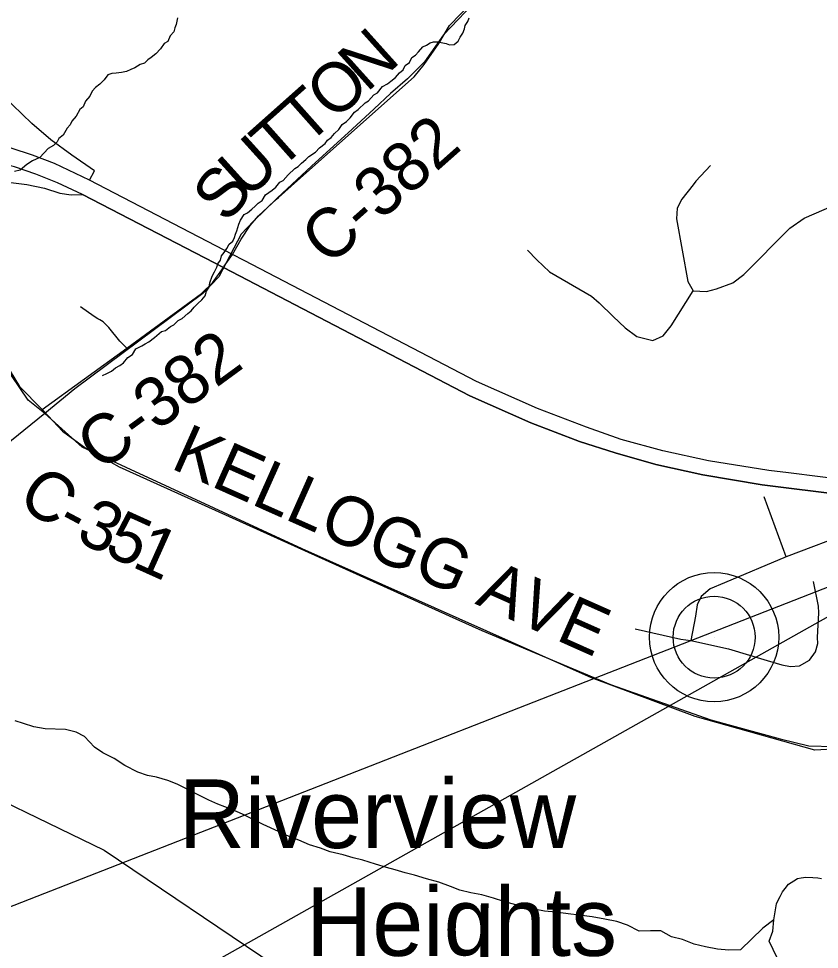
# Model space of a CAD drawing. Extents: x 0 to 34, y 0 to 22.
# Drawn here: x 2.862 to 3.323, y 14.941 to 15.477 of the extents above; entities that cross this region are included whole.
import ezdxf

# ---------------------------------------------------------------- set-up
doc = ezdxf.new("R2010")
doc.units = 0
for name, color, linetype in [('GM_X_City_Street', 7, 'Continuous'), ('GM_X_Corporation', 7, 'Continuous'), ('GM_X_County_Road', 7, 'Continuous'), ('GM_X_County_Road_Text', 7, 'Continuous'), ('GM_X_Interchange_Ramps', 7, 'Continuous'), ('GM_X_Interstate_Route', 7, 'Continuous'), ('GM_X_Major_River', 7, 'Continuous'), ('GM_X_Minor_River', 7, 'Continuous'), ('GM_X_Rail_Line', 7, 'Continuous'), ('GM_X_Township_Road', 7, 'Continuous'), ('GM_X_Unincorporated', 7, 'Continuous'), ('GM_X_Unincorporated_Location', 7, 'Continuous'), ('GM_X_Unincorporated_Text', 7, 'Continuous'), ('GM_X_US_Route', 7, 'Continuous'), ('SH_Cut_Line', 7, 'Continuous'), ('SH_Text', 7, 'Continuous')]:
    doc.layers.add(name, color=color, linetype=linetype)

msp = doc.modelspace()

# ---------------------------------------------------------------- linework, layer by layer
at = {"layer": 'GM_X_City_Street'}
msp.add_lwpolyline([(2.91984, 15.29152), (2.91352, 15.29939), (2.91025, 15.30276), (2.90843, 15.3038), (2.90727, 15.30445), (2.90509, 15.30584), (2.89718, 15.31136)], dxfattribs=at)
at = {"layer": 'GM_X_Corporation'}
msp.add_lwpolyline([(2.49223, 15.53451), (2.53165, 15.33809), (2.54371, 15.32395), (2.54862, 15.31713), (2.55478, 15.30858), (2.59311, 15.26894), (2.63145, 15.22187), (2.65689, 15.19508), (2.68865, 15.16812), (2.70425, 15.14905), (2.70195, 15.14212), (2.69059, 15.14379), (2.67199, 15.15658), (2.65499, 15.17121), (2.60348, 15.22323), (2.58247, 15.24042), (2.57659, 15.24012), (2.57834, 15.23003), (2.61975, 15.16931), (2.66882, 15.12935), (2.76526, 15.08313), (2.81414, 15.04543), (2.91095, 14.99845), (3.00927, 14.93215)], dxfattribs=at)
at = {"layer": 'GM_X_County_Road'}
for p, q in [((2.92383, 15.28765), (2.91984, 15.29152)), ((2.87524, 15.25217), (2.87867, 15.24854))]:
    msp.add_line(p, q, dxfattribs=at)
for points in [[(3.01015, 15.37328), (3.01126, 15.3743), (3.02228, 15.38409), (3.08942, 15.44382), (3.09512, 15.45085), (3.10361, 15.46292), (3.10979, 15.47334), (3.12306, 15.48697), (3.14191, 15.5101), (3.1553, 15.52771), (3.17436, 15.55784), (3.19325, 15.59517), (3.19641, 15.59962), (3.20358, 15.60529), (3.21361, 15.61787), (3.23092, 15.64029), (3.23367, 15.64299), (3.23674, 15.64485), (3.24682, 15.64627), (3.26123, 15.6468), (3.28338, 15.64672), (3.29024, 15.64823), (3.29964, 15.65231), (3.36693, 15.68691)], [(2.98005, 15.33483), (2.98476, 15.34154), (2.98969, 15.35024), (2.99489, 15.35829), (2.99979, 15.36383), (3.01015, 15.37328)], [(2.96732, 15.31949), (2.97331, 15.32521), (2.9795, 15.33404), (2.98005, 15.33483)], [(2.87524, 15.25217), (2.92383, 15.28765), (2.96695, 15.31914), (2.96732, 15.31949)], [(2.843, 15.29647), (2.86209, 15.26553), (2.87524, 15.25217)], [(2.87867, 15.24854), (2.8869, 15.23981), (2.90025, 15.22995), (2.91944, 15.21916), (3.11347, 15.13176)], [(3.11347, 15.13176), (3.12843, 15.12502), (3.20252, 15.09389), (3.26025, 15.07365), (3.30027, 15.06264), (3.31663, 15.05857), (3.33101, 15.05815), (3.34825, 15.0586), (3.37327, 15.0592), (3.38066, 15.05918), (3.41206, 15.05164), (3.5462, 15.00028), (3.58486, 14.98538)]]:
    msp.add_lwpolyline(points, dxfattribs=at)
at = {"layer": 'GM_X_Interchange_Ramps'}
msp.add_lwpolyline([(2.90235, 15.38434), (2.90538, 15.38966), (2.89224, 15.39873), (2.88008, 15.40753), (2.86921, 15.41685), (2.85808, 15.42773), (2.84436, 15.44196), (2.83194, 15.45387), (2.82237, 15.46242), (2.81228, 15.46811), (2.80348, 15.47096), (2.79235, 15.47225), (2.78333, 15.47182)], dxfattribs=at)
at = {"layer": 'GM_X_Interstate_Route'}
for points in [[(2.90235, 15.38434), (2.88218, 15.39397), (2.86967, 15.39879), (2.85728, 15.40274), (2.84357, 15.4068), (2.82866, 15.40954), (2.81473, 15.41163), (2.79271, 15.41331), (2.78758, 15.41308)], [(2.89846, 15.37609), (2.88404, 15.38273), (2.87154, 15.38783), (2.85926, 15.39189), (2.84489, 15.3955), (2.8291, 15.3989), (2.81336, 15.40088), (2.79335, 15.40192), (2.77892, 15.40174), (2.7701, 15.4011), (2.75979, 15.40006), (2.73665, 15.39589), (2.70935, 15.38821), (2.69499, 15.38243), (2.67984, 15.37522), (2.66164, 15.3659), (2.61383, 15.33969), (2.55489, 15.30832)], [(2.99153, 15.33801), (2.98476, 15.34154), (2.90235, 15.38434)], [(3.42564, 15.19085), (3.34306, 15.2021), (3.34035, 15.20248), (3.33764, 15.20285), (3.28974, 15.20895), (3.25569, 15.21467), (3.22861, 15.22059), (3.20525, 15.22728), (3.18468, 15.23384), (3.1565, 15.24459), (3.12141, 15.26005), (2.9795, 15.33404), (2.89846, 15.37609)], [(3.30502, 15.21574), (3.29364, 15.21719), (3.25887, 15.22278), (3.23266, 15.22849), (3.20865, 15.23496), (3.18858, 15.24208), (3.16039, 15.25283), (3.1253, 15.26829), (2.99153, 15.33801)], [(3.34344, 15.21083), (3.34154, 15.2111), (3.30502, 15.21574)]]:
    msp.add_lwpolyline(points, dxfattribs=at)
at = {"layer": 'GM_X_Major_River'}
for points in [[(3.15225, 14.966), (3.14585, 14.96765), (3.14095, 14.96908), (3.13512, 14.9709), (3.12834, 14.97275), (3.12212, 14.97401), (3.11571, 14.97547), (3.11026, 14.97767), (3.10368, 14.98008), (3.09653, 14.98212), (3.08957, 14.98416), (3.08429, 14.98559), (3.07846, 14.98723), (3.07337, 14.98847), (3.06716, 14.99049), (3.05982, 14.99273), (3.05417, 14.99417), (3.04852, 14.9958), (3.04099, 14.99766), (3.03554, 14.99967), (3.02914, 15.0017), (3.02294, 15.00429), (3.01787, 15.00629), (3.0113, 15.00927), (3.00248, 15.01324), (2.99555, 15.0168), (2.99049, 15.01918), (2.98448, 15.02196), (2.9764, 15.02497), (2.97115, 15.02735), (2.96534, 15.03012), (2.95822, 15.03387), (2.95297, 15.03645), (2.94752, 15.03864), (2.94093, 15.04049), (2.93584, 15.04154), (2.93019, 15.04336), (2.9227, 15.04731), (2.91653, 15.05141), (2.91016, 15.05458), (2.9053, 15.05791), (2.89956, 15.0639), (2.89468, 15.06647), (2.88866, 15.06811), (2.87692, 15.06835), (2.87032, 15.06962), (2.86449, 15.07144), (2.8596, 15.07306)], [(3.27729, 14.94109), (3.27066, 14.94103), (3.26404, 14.94154), (3.25725, 14.94282), (3.25066, 14.94447), (3.24389, 14.94707), (3.23768, 14.94872), (3.2315, 14.95207), (3.22544, 14.95219), (3.219, 14.95194), (3.21225, 14.9553), (3.20605, 14.95752), (3.19925, 14.95879), (3.1919, 14.96008), (3.18434, 14.96118), (3.17811, 14.96188), (3.17093, 14.96278), (3.16451, 14.96348), (3.15847, 14.96455), (3.15225, 14.966)], [(3.2984, 14.93649), (3.29386, 14.94607), (3.29587, 14.95191), (3.29657, 14.95835), (3.29023, 14.95355), (3.27729, 14.94109)]]:
    msp.add_lwpolyline(points, dxfattribs=at)
at = {"layer": 'GM_X_Minor_River'}
for points in [[(2.95306, 15.47768), (2.95238, 15.4739), (2.95156, 15.47203), (2.95093, 15.46977), (2.94896, 15.46736), (2.94754, 15.46418), (2.94541, 15.46292), (2.94324, 15.45995), (2.94068, 15.45699), (2.93797, 15.45499), (2.93602, 15.45353), (2.93407, 15.45169), (2.93157, 15.45082), (2.92848, 15.44901), (2.92617, 15.44794), (2.92367, 15.44688), (2.9208, 15.44621), (2.91775, 15.44592), (2.91527, 15.44581), (2.91297, 15.44493), (2.9108, 15.44215), (2.90845, 15.43956), (2.90592, 15.43774), (2.90396, 15.43553), (2.90255, 15.43272), (2.90018, 15.42976), (2.89876, 15.42658), (2.89681, 15.42493), (2.89481, 15.42119), (2.89225, 15.41823), (2.89124, 15.41618), (2.88947, 15.41415), (2.88727, 15.41023), (2.88474, 15.40822), (2.88374, 15.40635), (2.88159, 15.40433), (2.87869, 15.40252), (2.87379, 15.39735), (2.86955, 15.3954), (2.86627, 15.39341), (2.86256, 15.3901), (2.85931, 15.38925)], [(3.11868, 15.4734), (3.12026, 15.47563), (3.12108, 15.47769)], [(2.90994, 15.27178), (2.91244, 15.27303), (2.91514, 15.27428), (2.91729, 15.2763), (2.9198, 15.27755), (2.92193, 15.27919), (2.92449, 15.28215), (2.9272, 15.28397), (2.929, 15.28714), (2.93248, 15.28893), (2.93441, 15.29001), (2.93653, 15.29127), (2.93983, 15.29364), (2.94392, 15.29712), (2.94622, 15.29781), (2.94914, 15.3), (2.95107, 15.30108), (2.95342, 15.30348), (2.95573, 15.30473), (2.95904, 15.30748), (2.96099, 15.30913), (2.96276, 15.31116), (2.96472, 15.31338), (2.96706, 15.3154), (2.96903, 15.3178), (2.96987, 15.32043), (2.97126, 15.32267), (2.97171, 15.32512), (2.97315, 15.32906), (2.97436, 15.33149), (2.97577, 15.3343), (2.9764, 15.33618), (2.97779, 15.33822), (2.97843, 15.34067), (2.98, 15.34271), (2.98159, 15.34494), (2.9828, 15.34737), (2.98494, 15.3492), (2.98595, 15.35126), (2.98657, 15.35313), (2.9872, 15.3552), (2.98845, 15.35896), (2.98946, 15.36121), (2.99146, 15.36456), (2.99339, 15.36545), (2.99592, 15.36765), (2.99787, 15.3693), (2.99963, 15.37114), (3.00176, 15.3726), (3.00376, 15.37595), (3.00763, 15.37849), (3.00978, 15.38032), (3.01195, 15.3831), (3.01388, 15.38418), (3.01682, 15.38732), (3.02072, 15.391), (3.02266, 15.39208), (3.02442, 15.39411), (3.02695, 15.39612), (3.02872, 15.39796), (3.03259, 15.4005), (3.03494, 15.4029), (3.03805, 15.40546), (3.03943, 15.40731), (3.04157, 15.40896), (3.04354, 15.41117), (3.04607, 15.41356), (3.04787, 15.41636), (3.05038, 15.41799), (3.05254, 15.4202), (3.0551, 15.42354), (3.05723, 15.42499), (3.06115, 15.42886), (3.06308, 15.42993), (3.06622, 15.43344), (3.06834, 15.43452), (3.07111, 15.43823), (3.074, 15.43985), (3.07595, 15.44131), (3.07867, 15.4435), (3.08102, 15.44609), (3.08297, 15.44774), (3.08419, 15.45035), (3.0867, 15.45199), (3.08812, 15.45498), (3.09025, 15.45624), (3.09182, 15.45828), (3.09438, 15.46105), (3.0965, 15.46212), (3.09862, 15.46339), (3.10054, 15.4639), (3.1032, 15.46401), (3.10584, 15.46336), (3.10792, 15.46291), (3.10981, 15.46229), (3.11247, 15.4624), (3.11481, 15.46441), (3.11582, 15.46666), (3.11741, 15.46889), (3.11843, 15.47151), (3.11868, 15.4734)], [(3.29657, 14.95835), (3.29814, 14.96773), (3.29896, 14.9698), (3.30016, 14.97185), (3.30157, 14.97446), (3.30315, 14.9765), (3.30493, 14.97892), (3.30802, 14.98091), (3.31015, 14.98218), (3.31225, 14.98268), (3.31492, 14.98298), (3.31891, 14.98286), (3.32195, 14.98258), (3.32403, 14.98232)]]:
    msp.add_lwpolyline(points, dxfattribs=at)
at = {"layer": 'GM_X_Rail_Line'}
msp.add_line((2.87659, 15.24999), (2.82293, 15.20665), dxfattribs=at)
for points in [[(2.87659, 15.24999), (2.8671, 15.25758), (2.85749, 15.27176), (2.77342, 15.40909), (2.76308, 15.43264), (2.70257, 15.6211), (2.70176, 15.63546), (2.70801, 15.71139), (2.72459, 15.78738), (2.73794, 15.8046), (2.76282, 15.81194), (2.80304, 15.81953), (2.81527, 15.82751), (2.82038, 15.84465), (2.81335, 15.88257), (2.80906, 15.90346), (2.80756, 15.942), (2.80049, 15.95221), (2.79436, 15.96217)], [(3.12727, 15.49014), (3.10623, 15.46804), (3.0953, 15.45246), (3.08561, 15.44268), (3.07581, 15.43417), (3.0664, 15.42533), (3.0537, 15.41362), (3.03029, 15.39241), (3.01061, 15.37405), (2.99677, 15.36077), (2.98968, 15.35325), (2.97698, 15.32862), (2.96777, 15.31914), (2.89405, 15.26409), (2.87659, 15.24999)], [(3.70456, 14.93275), (3.64625, 14.96129), (3.54611, 15.00085), (3.42618, 15.0456), (3.38741, 15.05677), (3.34749, 15.05761), (3.3202, 15.05604), (3.25114, 15.07555), (3.1915, 15.09785), (3.02492, 15.17201), (2.89821, 15.23059), (2.87659, 15.24999)]]:
    msp.add_lwpolyline(points, dxfattribs=at)
at = {"layer": 'GM_X_Township_Road'}
msp.add_line((3.30362, 15.16741), (3.29088, 15.20197), dxfattribs=at)
for points in [[(3.26015, 15.39276), (3.25163, 15.38364), (3.25007, 15.38166)], [(3.25007, 15.38166), (3.24355, 15.37334), (3.24092, 15.36822), (3.24051, 15.36212), (3.24702, 15.32596), (3.25007, 15.32056), (3.25769, 15.32029), (3.2635, 15.32181), (3.27292, 15.32527), (3.2793, 15.32998), (3.30576, 15.35672), (3.31393, 15.3624), (3.35702, 15.38096), (3.37378, 15.38636), (3.37932, 15.38512), (3.38361, 15.38221), (3.38597, 15.37819), (3.38902, 15.35672), (3.39137, 15.35104), (3.39511, 15.34522), (3.39941, 15.34162), (3.40744, 15.33816), (3.42213, 15.3358), (3.43238, 15.3286)], [(3.15469, 15.34399), (3.16004, 15.33844), (3.16737, 15.3315), (3.19156, 15.31748), (3.19592, 15.31366), (3.20405, 15.30573), (3.21099, 15.29919), (3.21773, 15.29424), (3.22684, 15.29206), (3.23279, 15.29463), (3.23735, 15.30038), (3.25007, 15.32056)], [(3.34224, 15.18209), (3.30362, 15.16741), (3.26818, 15.1525), (3.2598, 15.14907), (3.2546, 15.14457), (3.25242, 15.13971), (3.25143, 15.13327), (3.24875, 15.11929)], [(3.21664, 15.12603), (3.243, 15.12009), (3.24875, 15.11929), (3.27046, 15.11443), (3.29276, 15.1078), (3.30119, 15.10532), (3.30614, 15.10432), (3.31139, 15.10462), (3.31714, 15.10789), (3.32061, 15.11265), (3.32186, 15.11745), (3.3217, 15.12098), (3.3219, 15.12455), (3.32251, 15.13527), (3.3223, 15.13902), (3.31939, 15.15322)]]:
    msp.add_lwpolyline(points, dxfattribs=at)
at = {"layer": 'GM_X_Unincorporated'}
for radius in [0.0372, 0.02358]:
    msp.add_circle((3.26214, 15.12117), radius, dxfattribs=at)
at = {"layer": 'GM_X_Unincorporated_Location'}
msp.add_line((3.26214, 15.12117), (3.26214, 15.12117), dxfattribs=at)
at = {"layer": 'GM_X_US_Route'}
for points in [[(2.7908, 15.38108), (2.80431, 15.38214), (2.83809, 15.38399), (2.85405, 15.38336), (2.86627, 15.3818), (2.87657, 15.37979), (2.88525, 15.37686), (2.89194, 15.37577), (2.89846, 15.37609)], [(2.89846, 15.37609), (2.9795, 15.33404), (3.12141, 15.26005), (3.1565, 15.24459), (3.18468, 15.23384), (3.20525, 15.22728), (3.22861, 15.22059), (3.25569, 15.21467), (3.28974, 15.20895), (3.33764, 15.20285), (3.34035, 15.20248), (3.34306, 15.2021), (3.42564, 15.19085)]]:
    msp.add_lwpolyline(points, dxfattribs=at)
at = {"layer": 'SH_Cut_Line'}
msp.add_lwpolyline([(2.49223, 15.53451), (2.53165, 15.33809), (2.54371, 15.32395), (2.54862, 15.31713), (2.55478, 15.30858), (2.59311, 15.26894), (2.63145, 15.22187), (2.65689, 15.19508), (2.68865, 15.16812), (2.70425, 15.14905), (2.70195, 15.14212), (2.69059, 15.14379), (2.67199, 15.15658), (2.65499, 15.17121), (2.60348, 15.22323), (2.58247, 15.24042), (2.57659, 15.24012), (2.57834, 15.23003), (2.61975, 15.16931), (2.66882, 15.12935), (2.76526, 15.08313), (2.81414, 15.04543), (2.91095, 14.99845), (3.00927, 14.93215)], dxfattribs=at)
at = {"layer": 'SH_Text'}
msp.add_lwpolyline([(2.11901, 14.67758), (3.42799, 15.18923), (2.51773, 14.67761)], close=True, dxfattribs=at)

# ---------------------------------------------------------------- texts
at = {"layer": 'GM_X_County_Road_Text'}
for s, height, rotation, p in [('N', 0.02841, 41.9218, (3.06202, 15.43439)), ('O', 0.02841, 41.6378, (3.04322, 15.41768)), ('T', 0.02841, 41.6358, (3.02734, 15.40356)), ('T', 0.02841, 41.6375, (3.01146, 15.38944)), ('C-382', 0.028409, 41.5431, (3.04027, 15.33409)), ('U', 0.02841, 42.1086, (2.99296, 15.37272)), ('S', 0.02841, 51.2159, (2.98177, 15.35865)), ('C-382', 0.028409, 36.2098, (2.90879, 15.2158)), ('KELLOGG AVE', 0.0284091, 335.9971, (2.94843, 15.21871)), ('C', 0.02841, 324.6118, (2.85972, 15.19877)), ('3', 0.02841, 334.5085, (2.89366, 15.17708)), ('-', 0.02841, 332.0166, (2.88215, 15.18316)), ('5', 0.02841, 335.6239, (2.91, 15.16929)), ('1', 0.02841, 335.8723, (2.92606, 15.16201))]:
    msp.add_text(s, height=height, rotation=rotation, dxfattribs=at).set_placement(p)
at = {"layer": 'GM_X_Unincorporated_Text'}
for s, p in [('Riverview', (2.95379, 14.99977)), ('Heights', (3.02713, 14.93769))]:
    msp.add_text(s, height=0.039489, rotation=0, dxfattribs=at).set_placement(p)

doc.saveas('drawing.dxf')
